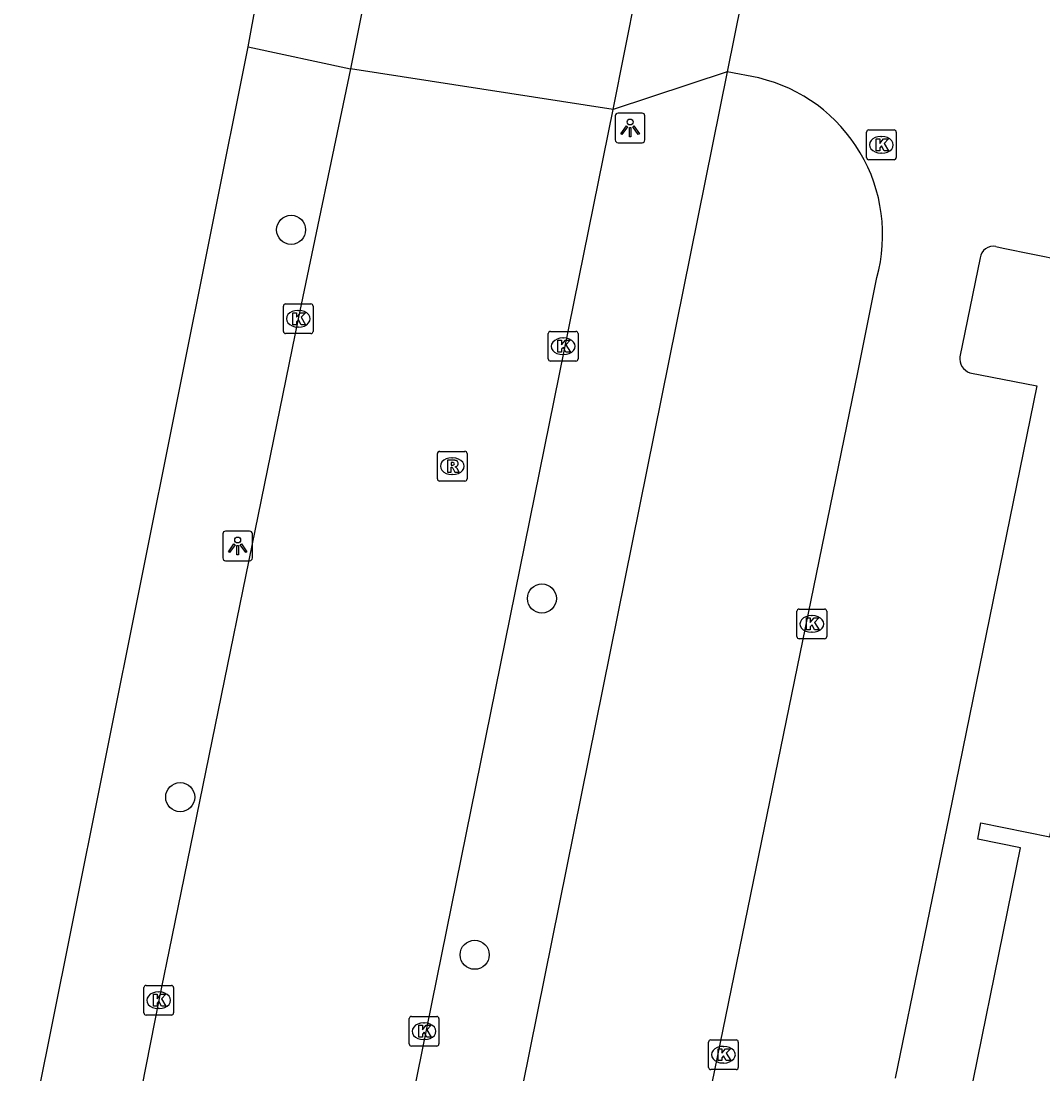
# Model space of a CAD drawing. Extents: x 157692 to 159670, y 381454 to 383289.
# Drawn here: x 158487.74 to 158522.1, y 381995.39 to 382030.81 of the extents above; entities that cross this region are included whole.
import ezdxf

# ---------------------------------------------------------------- set-up
doc = ezdxf.new("R2010")
doc.units = 0
for name, color, linetype in [('IMGEO_Boom', 7, 'Continuous'), ('IMGEO_Kolk', 7, 'Continuous'), ('IMGEO_Lichtpunt', 7, 'Continuous'), ('IMGEO_Pand', 7, 'Continuous'), ('IMGEO_Rijbaan_lokaal_gesloten', 7, 'Continuous'), ('IMGEO_Rijbaan_lokaal_open', 7, 'Continuous'), ('IMGEO_Rioolput', 7, 'Continuous'), ('IMGEO_Voetpad_open', 7, 'Continuous')]:
    doc.layers.add(name, color=color, linetype=linetype)

msp = doc.modelspace()

# ---------------------------------------------------------------- linework, layer by layer
at = {"layer": 'IMGEO_Boom'}
for centre in [(158496.816, 382023.791), (158505.253, 382011.387), (158493.088, 382004.703), (158502.991, 381999.4)]:
    msp.add_circle(centre, 0.489, dxfattribs=at)
at = {"layer": 'IMGEO_Kolk'}
for p, q in [((158516.243, 382027.151), (158517.095, 382027.151)), ((158516.168, 382026.225), (158516.168, 382027.077)), ((158516.656, 382026.931), (158516.681, 382026.931)), ((158517.169, 382027.077), (158517.169, 382026.225)), ((158517.095, 382026.151), (158516.243, 382026.151)), ((158516.679, 382026.371), (158516.654, 382026.371)), ((158496.558, 382020.372), (158496.558, 382021.224)), ((158496.633, 382021.298), (158497.485, 382021.298)), ((158497.559, 382021.224), (158497.559, 382020.372)), ((158497.046, 382021.078), (158497.071, 382021.078)), ((158497.069, 382020.518), (158497.044, 382020.518)), ((158497.485, 382020.298), (158496.633, 382020.298)), ((158505.467, 382019.447), (158505.467, 382020.299)), ((158505.542, 382020.373), (158506.394, 382020.373)), ((158505.955, 382020.153), (158505.98, 382020.153)), ((158506.468, 382020.299), (158506.468, 382019.447)), ((158506.394, 382019.373), (158505.542, 382019.373)), ((158505.978, 382019.593), (158505.953, 382019.593)), ((158513.831, 382010.106), (158513.831, 382010.958)), ((158513.906, 382011.032), (158514.758, 382011.032)), ((158514.832, 382010.958), (158514.832, 382010.106)), ((158514.319, 382010.812), (158514.344, 382010.812)), ((158514.342, 382010.252), (158514.317, 382010.252)), ((158514.758, 382010.032), (158513.906, 382010.032)), ((158491.864, 381997.444), (158491.864, 381998.296)), ((158491.939, 381998.37), (158492.791, 381998.37)), ((158492.352, 381998.15), (158492.377, 381998.15)), ((158492.865, 381998.296), (158492.865, 381997.444)), ((158492.375, 381997.59), (158492.35, 381997.59)), ((158492.791, 381997.37), (158491.939, 381997.37)), ((158500.787, 381996.401), (158500.787, 381997.253)), ((158500.862, 381997.327), (158501.714, 381997.327)), ((158501.275, 381997.107), (158501.3, 381997.107)), ((158501.788, 381997.253), (158501.788, 381996.401)), ((158501.714, 381996.327), (158500.862, 381996.327)), ((158501.298, 381996.547), (158501.273, 381996.547)), ((158510.857, 381995.612), (158510.857, 381996.464)), ((158510.932, 381996.538), (158511.784, 381996.538)), ((158511.345, 381996.318), (158511.37, 381996.318)), ((158511.858, 381996.464), (158511.858, 381995.612)), ((158511.368, 381995.758), (158511.343, 381995.758)), ((158511.784, 381995.538), (158510.932, 381995.538))]:
    msp.add_line(p, q, dxfattribs=at)
for points in [[(158516.243, 382027.151), (158517.095, 382027.151)], [(158516.168, 382026.225), (158516.168, 382027.077)], [(158516.489, 382026.851), (158516.612, 382026.851), (158516.612, 382026.7), (158516.742, 382026.851), (158516.906, 382026.851), (158516.76, 382026.7), (158516.913, 382026.451), (158516.761, 382026.451), (158516.676, 382026.615), (158516.612, 382026.548), (158516.612, 382026.451), (158516.489, 382026.451), (158516.489, 382026.851)], [(158517.169, 382027.077), (158517.169, 382026.225)], [(158517.095, 382026.151), (158516.243, 382026.151)], [(158496.558, 382020.372), (158496.558, 382021.224)], [(158496.633, 382021.298), (158497.485, 382021.298)], [(158497.559, 382021.224), (158497.559, 382020.372)], [(158496.879, 382020.998), (158497.002, 382020.998), (158497.002, 382020.847), (158497.132, 382020.998), (158497.296, 382020.998), (158497.15, 382020.847), (158497.303, 382020.598), (158497.151, 382020.598), (158497.066, 382020.762), (158497.002, 382020.695), (158497.002, 382020.598), (158496.879, 382020.598), (158496.879, 382020.998)], [(158497.485, 382020.298), (158496.633, 382020.298)], [(158505.467, 382019.447), (158505.467, 382020.299)], [(158505.542, 382020.373), (158506.394, 382020.373)], [(158505.788, 382020.073), (158505.911, 382020.073), (158505.911, 382019.922), (158506.041, 382020.073), (158506.205, 382020.073), (158506.059, 382019.922), (158506.212, 382019.673), (158506.06, 382019.673), (158505.975, 382019.837), (158505.911, 382019.77), (158505.911, 382019.673), (158505.788, 382019.673), (158505.788, 382020.073)], [(158506.468, 382020.299), (158506.468, 382019.447)], [(158506.394, 382019.373), (158505.542, 382019.373)], [(158513.831, 382010.106), (158513.831, 382010.958)], [(158513.906, 382011.032), (158514.758, 382011.032)], [(158514.832, 382010.958), (158514.832, 382010.106)], [(158514.152, 382010.732), (158514.275, 382010.732), (158514.275, 382010.581), (158514.405, 382010.732), (158514.569, 382010.732), (158514.423, 382010.581), (158514.576, 382010.332), (158514.424, 382010.332), (158514.339, 382010.496), (158514.275, 382010.429), (158514.275, 382010.332), (158514.152, 382010.332), (158514.152, 382010.732)], [(158514.758, 382010.032), (158513.906, 382010.032)], [(158491.864, 381997.444), (158491.864, 381998.296)], [(158491.939, 381998.37), (158492.791, 381998.37)], [(158492.865, 381998.296), (158492.865, 381997.444)], [(158492.185, 381998.07), (158492.308, 381998.07), (158492.308, 381997.919), (158492.438, 381998.07), (158492.602, 381998.07), (158492.456, 381997.919), (158492.609, 381997.67), (158492.457, 381997.67), (158492.372, 381997.834), (158492.308, 381997.767), (158492.308, 381997.67), (158492.185, 381997.67), (158492.185, 381998.07)], [(158492.791, 381997.37), (158491.939, 381997.37)], [(158500.787, 381996.401), (158500.787, 381997.253)], [(158500.862, 381997.327), (158501.714, 381997.327)], [(158501.108, 381997.027), (158501.231, 381997.027), (158501.231, 381996.876), (158501.361, 381997.027), (158501.525, 381997.027), (158501.379, 381996.876), (158501.532, 381996.627), (158501.38, 381996.627), (158501.295, 381996.791), (158501.231, 381996.724), (158501.231, 381996.627), (158501.108, 381996.627), (158501.108, 381997.027)], [(158501.788, 381997.253), (158501.788, 381996.401)], [(158501.714, 381996.327), (158500.862, 381996.327)], [(158510.857, 381995.612), (158510.857, 381996.464)], [(158510.932, 381996.538), (158511.784, 381996.538)], [(158511.858, 381996.464), (158511.858, 381995.612)], [(158511.178, 381996.238), (158511.301, 381996.238), (158511.301, 381996.087), (158511.431, 381996.238), (158511.595, 381996.238), (158511.449, 381996.087), (158511.602, 381995.838), (158511.45, 381995.838), (158511.365, 381996.002), (158511.301, 381995.935), (158511.301, 381995.838), (158511.178, 381995.838), (158511.178, 381996.238)], [(158511.784, 381995.538), (158510.932, 381995.538)]]:
    msp.add_lwpolyline(points, dxfattribs=at)
for centre, start, end in [((158516.245, 382027.075), 91.552, 178.448), ((158516.245, 382027.075), 91.552, 178.448), ((158517.093, 382027.075), 1.552, 88.448), ((158517.093, 382027.075), 1.552, 88.448), ((158516.245, 382026.227), 181.552, 268.448), ((158516.245, 382026.227), 181.552, 268.448), ((158517.093, 382026.227), 271.552, 358.448), ((158517.093, 382026.227), 271.552, 358.448), ((158496.635, 382021.222), 91.552, 178.448), ((158496.635, 382021.222), 91.552, 178.448), ((158497.483, 382021.222), 1.552, 88.448), ((158497.483, 382021.222), 1.552, 88.448), ((158496.635, 382020.374), 181.552, 268.448), ((158496.635, 382020.374), 181.552, 268.448), ((158497.483, 382020.374), 271.552, 358.448), ((158497.483, 382020.374), 271.552, 358.448), ((158505.544, 382020.297), 91.552, 178.448), ((158505.544, 382020.297), 91.552, 178.448), ((158506.392, 382020.297), 1.552, 88.448), ((158506.392, 382020.297), 1.552, 88.448), ((158505.544, 382019.449), 181.552, 268.448), ((158505.544, 382019.449), 181.552, 268.448), ((158506.392, 382019.449), 271.552, 358.448), ((158506.392, 382019.449), 271.552, 358.448), ((158513.908, 382010.956), 91.552, 178.448), ((158513.908, 382010.956), 91.552, 178.448), ((158514.756, 382010.956), 1.552, 88.448), ((158514.756, 382010.956), 1.552, 88.448), ((158513.908, 382010.108), 181.552, 268.448), ((158513.908, 382010.108), 181.552, 268.448), ((158514.756, 382010.108), 271.552, 358.448), ((158514.756, 382010.108), 271.552, 358.448), ((158491.941, 381998.294), 91.552, 178.448), ((158491.941, 381998.294), 91.552, 178.448), ((158492.789, 381998.294), 1.552, 88.448), ((158492.789, 381998.294), 1.552, 88.448), ((158491.941, 381997.446), 181.552, 268.448), ((158491.941, 381997.446), 181.552, 268.448), ((158492.789, 381997.446), 271.552, 358.448), ((158492.789, 381997.446), 271.552, 358.448), ((158500.864, 381997.251), 91.552, 178.448), ((158500.864, 381997.251), 91.552, 178.448), ((158501.712, 381997.251), 1.552, 88.448), ((158501.712, 381997.251), 1.552, 88.448), ((158500.864, 381996.403), 181.552, 268.448), ((158500.864, 381996.403), 181.552, 268.448), ((158501.712, 381996.403), 271.552, 358.448), ((158501.712, 381996.403), 271.552, 358.448), ((158510.934, 381996.462), 91.552, 178.448), ((158510.934, 381996.462), 91.552, 178.448), ((158511.782, 381996.462), 1.552, 88.448), ((158511.782, 381996.462), 1.552, 88.448), ((158510.934, 381995.614), 181.552, 268.448), ((158510.934, 381995.614), 181.552, 268.448), ((158511.782, 381995.614), 271.552, 358.448), ((158511.782, 381995.614), 271.552, 358.448)]:
    msp.add_arc(centre, 0.0765, start, end, dxfattribs=at)
for centre, major_axis, ratio, start_param, end_param in [((158516.655, 382026.651), (-0.387, 0.002), 0.722429, 4.712389, 7.853982), ((158516.68, 382026.651), (-0.39, 0.002), 0.717154, 1.570796, 4.712389), ((158497.045, 382020.798), (-0.387, 0.002), 0.722429, 4.712389, 7.853982), ((158497.07, 382020.798), (-0.39, 0.002), 0.717154, 1.570796, 4.712389), ((158505.954, 382019.873), (-0.387, 0.002), 0.722429, 4.712389, 7.853982), ((158505.979, 382019.873), (-0.39, 0.002), 0.717154, 1.570796, 4.712389), ((158514.318, 382010.532), (-0.387, 0.002), 0.722429, 4.712389, 7.853982), ((158514.343, 382010.532), (-0.39, 0.002), 0.717154, 1.570796, 4.712389), ((158492.351, 381997.87), (-0.387, 0.002), 0.722429, 4.712389, 7.853982), ((158492.376, 381997.87), (-0.39, 0.002), 0.717154, 1.570796, 4.712389), ((158501.274, 381996.827), (-0.387, 0.002), 0.722429, 4.712389, 7.853982), ((158501.299, 381996.827), (-0.39, 0.002), 0.717154, 1.570796, 4.712389), ((158511.344, 381996.038), (-0.387, 0.002), 0.722429, 4.712389, 7.853982), ((158511.369, 381996.038), (-0.39, 0.002), 0.717154, 1.570796, 4.712389)]:
    msp.add_ellipse(centre, major_axis=major_axis, ratio=ratio, start_param=start_param, end_param=end_param, dxfattribs=at)
at = {"layer": 'IMGEO_Lichtpunt'}
for p, q in [((158507.719, 382027.621), (158507.719, 382026.814)), ((158507.719, 382027.621), (158507.719, 382026.814)), ((158508.621, 382027.716), (158507.813, 382027.716)), ((158508.621, 382027.716), (158507.813, 382027.716)), ((158508.715, 382026.814), (158508.715, 382027.621)), ((158508.715, 382026.814), (158508.715, 382027.621)), ((158507.813, 382026.72), (158508.621, 382026.72)), ((158507.813, 382026.72), (158508.621, 382026.72)), ((158494.52, 382013.558), (158494.52, 382012.751)), ((158494.52, 382013.558), (158494.52, 382012.751)), ((158495.422, 382013.653), (158494.614, 382013.653)), ((158495.422, 382013.653), (158494.614, 382013.653)), ((158495.516, 382012.751), (158495.516, 382013.558)), ((158495.516, 382012.751), (158495.516, 382013.558)), ((158494.614, 382012.657), (158495.422, 382012.657)), ((158494.614, 382012.657), (158495.422, 382012.657))]:
    msp.add_line(p, q, dxfattribs=at)
for points in [[(158508.093, 382027.285), (158508.132, 382027.257), (158507.944, 382026.995), (158507.906, 382027.022), (158508.093, 382027.285)], [(158508.195, 382027.237), (158508.242, 382027.237), (158508.242, 382026.915), (158508.195, 382026.915), (158508.195, 382027.237)], [(158508.305, 382027.257), (158508.343, 382027.284), (158508.53, 382027.022), (158508.491, 382026.994), (158508.305, 382027.257)], [(158494.894, 382013.222), (158494.933, 382013.194), (158494.745, 382012.932), (158494.707, 382012.959), (158494.894, 382013.222)], [(158494.996, 382013.174), (158495.043, 382013.174), (158495.043, 382012.852), (158494.996, 382012.852), (158494.996, 382013.174)], [(158495.106, 382013.194), (158495.144, 382013.221), (158495.331, 382012.959), (158495.292, 382012.931), (158495.106, 382013.194)]]:
    msp.add_lwpolyline(points, dxfattribs=at)
for centre in [(158508.218, 382027.419), (158495.019, 382013.356)]:
    msp.add_circle(centre, 0.0994, dxfattribs=at)
for centre, start, end in [((158507.813, 382027.621), 90, 180), ((158507.813, 382027.621), 90, 180), ((158508.621, 382027.621), 0, 90), ((158508.621, 382027.621), 0, 90), ((158507.813, 382026.814), 180, 270), ((158507.813, 382026.814), 180, 270), ((158508.621, 382026.814), 270, 0), ((158508.621, 382026.814), 270, 360), ((158494.614, 382013.558), 90, 180), ((158494.614, 382013.558), 90, 180), ((158495.422, 382013.558), 0, 90), ((158495.422, 382013.558), 0, 90), ((158494.614, 382012.751), 180, 270), ((158494.614, 382012.751), 180, 270), ((158495.422, 382012.751), 270, 0), ((158495.422, 382012.751), 270, 360)]:
    msp.add_arc(centre, 0.0946, start, end, dxfattribs=at)
at = {"layer": 'IMGEO_Pand'}
msp.add_lwpolyline([(158628.896, 381977.861), (158551.508, 381993.562), (158546.79, 381994.52), (158537.238, 381996.458), (158537.162, 381995.98), (158535.731, 381988.998), (158519.182, 381992.341), (158521.352, 382003.003), (158519.908, 382003.291), (158520.013, 382003.834), (158522.34, 382003.369), (158523.175, 382007.551), (158523.336, 382008.252), (158526.141, 382021.958), (158633.426, 382000.171), (158628.896, 381977.861)], dxfattribs=at)
at = {"layer": 'IMGEO_Rijbaan_lokaal_gesloten'}
for points in [[(158502.977, 382050.581), (158502.374, 382046.61), (158501.804, 382043.842), (158500, 382035.157), (158498.813, 382029.208)], [(158507.645, 382027.843), (158509.607, 382037.718)], [(158498.813, 382029.208), (158497.06, 382020.798), (158492.803, 382000), (158492.367, 381997.87), (158491.064, 381991.269)], [(158507.645, 382027.843), (158498.813, 382029.208)], [(158493.486, 381957.986), (158507.645, 382027.843)]]:
    msp.add_lwpolyline(points, dxfattribs=at)
at = {"layer": 'IMGEO_Rijbaan_lokaal_open'}
for points in [[(158512.682, 382035.058), (158511.487, 382029.103)], [(158524.275, 382030.209), (158523.422, 382026.011), (158522.762, 382022.762), (158520.771, 382023.159), (158520.515, 382023.224)], [(158512.544, 382028.902), (158511.487, 382029.103)], [(158519.997, 382022.847), (158519.31, 382019.523)], [(158515.538, 381986.757), (158515.269, 381985.459), (158513.218, 381985.883), (158511.57, 381986.217), (158509.677, 381986.614), (158509.827, 381987.329), (158509.408, 381987.417), (158515.877, 382018.987), (158516.515, 382022.182)], [(158519.648, 382018.983), (158521.903, 382018.543), (158518.946, 382004.082), (158517.13, 381995.243)]]:
    msp.add_lwpolyline(points, dxfattribs=at)
for centre, radius, start, end in [((158511.29, 382023.627), 5.422, 344.5375, 76.6221), ((158520.417, 382022.815), 0.421, 76.506, 175.5882), ((158519.793, 382019.449), 0.488, 171.3288, 252.7582)]:
    msp.add_arc(centre, radius, start, end, dxfattribs=at)
at = {"layer": 'IMGEO_Rioolput'}
for p, q in [((158501.737, 382015.412), (158501.737, 382016.264)), ((158501.812, 382016.338), (158502.664, 382016.338)), ((158502.738, 382016.264), (158502.738, 382015.412)), ((158502.225, 382016.118), (158502.25, 382016.118)), ((158502.248, 382015.558), (158502.223, 382015.558)), ((158502.664, 382015.338), (158501.812, 382015.338))]:
    msp.add_line(p, q, dxfattribs=at)
for points in [[(158501.737, 382015.412), (158501.737, 382016.264)], [(158501.812, 382016.338), (158502.664, 382016.338)], [(158502.738, 382016.264), (158502.738, 382015.412)], [(158502.326, 382016.036), (158502.074, 382016.038), (158502.074, 382015.638)], [(158502.074, 382015.638), (158502.198, 382015.638), (158502.198, 382015.8), (158502.209, 382015.8)], [(158502.252, 382015.957), (158502.198, 382015.957), (158502.198, 382015.876)], [(158502.198, 382015.876), (158502.25, 382015.876)], [(158502.256, 382015.771), (158502.327, 382015.638), (158502.467, 382015.638), (158502.402, 382015.764)], [(158502.664, 382015.338), (158501.812, 382015.338)]]:
    msp.add_lwpolyline(points, dxfattribs=at)
for centre, radius, start, end in [((158501.814, 382016.262), 0.0765, 91.552, 178.448), ((158501.814, 382016.262), 0.0765, 91.552, 178.448), ((158502.662, 382016.262), 0.0765, 1.552, 88.448), ((158502.662, 382016.262), 0.0765, 1.552, 88.448), ((158502.208, 382015.747), 0.0533, 26.0293, 88.6989), ((158502.234, 382016.065), 0.19, 274.7715, 282.9687), ((158502.258, 382015.861), 0.0964, 77.0061, 93.1865), ((158502.272, 382015.918), 0.0378, 276.6634, 79.6772), ((158502.325, 382015.926), 0.109, 350.3612, 89.416), ((158502.323, 382015.926), 0.112, 277.5842, 350.9817), ((158502.307, 382015.711), 0.108, 29.5134, 73.7905), ((158501.814, 382015.414), 0.0765, 181.552, 268.448), ((158501.814, 382015.414), 0.0765, 181.552, 268.448), ((158502.662, 382015.414), 0.0765, 271.552, 358.448), ((158502.662, 382015.414), 0.0765, 271.552, 358.448)]:
    msp.add_arc(centre, radius, start, end, dxfattribs=at)
for centre, major_axis, ratio, start_param, end_param in [((158502.224, 382015.838), (-0.387, 0.002), 0.722429, 4.712389, 7.853982), ((158502.249, 382015.838), (-0.39, 0.002), 0.717154, 1.570796, 4.712389)]:
    msp.add_ellipse(centre, major_axis=major_axis, ratio=ratio, start_param=start_param, end_param=end_param, dxfattribs=at)
at = {"layer": 'IMGEO_Voetpad_open'}
for points in [[(158495.378, 382029.949), (158499.017, 382049.934)], [(158487.735, 381991.845), (158489.371, 382000), (158495.378, 382029.949)], [(158495.378, 382029.949), (158498.813, 382029.208)], [(158511.487, 382029.103), (158496.983, 381957.259)], [(158511.487, 382029.103), (158507.645, 382027.843)]]:
    msp.add_lwpolyline(points, dxfattribs=at)

doc.saveas('drawing.dxf')
